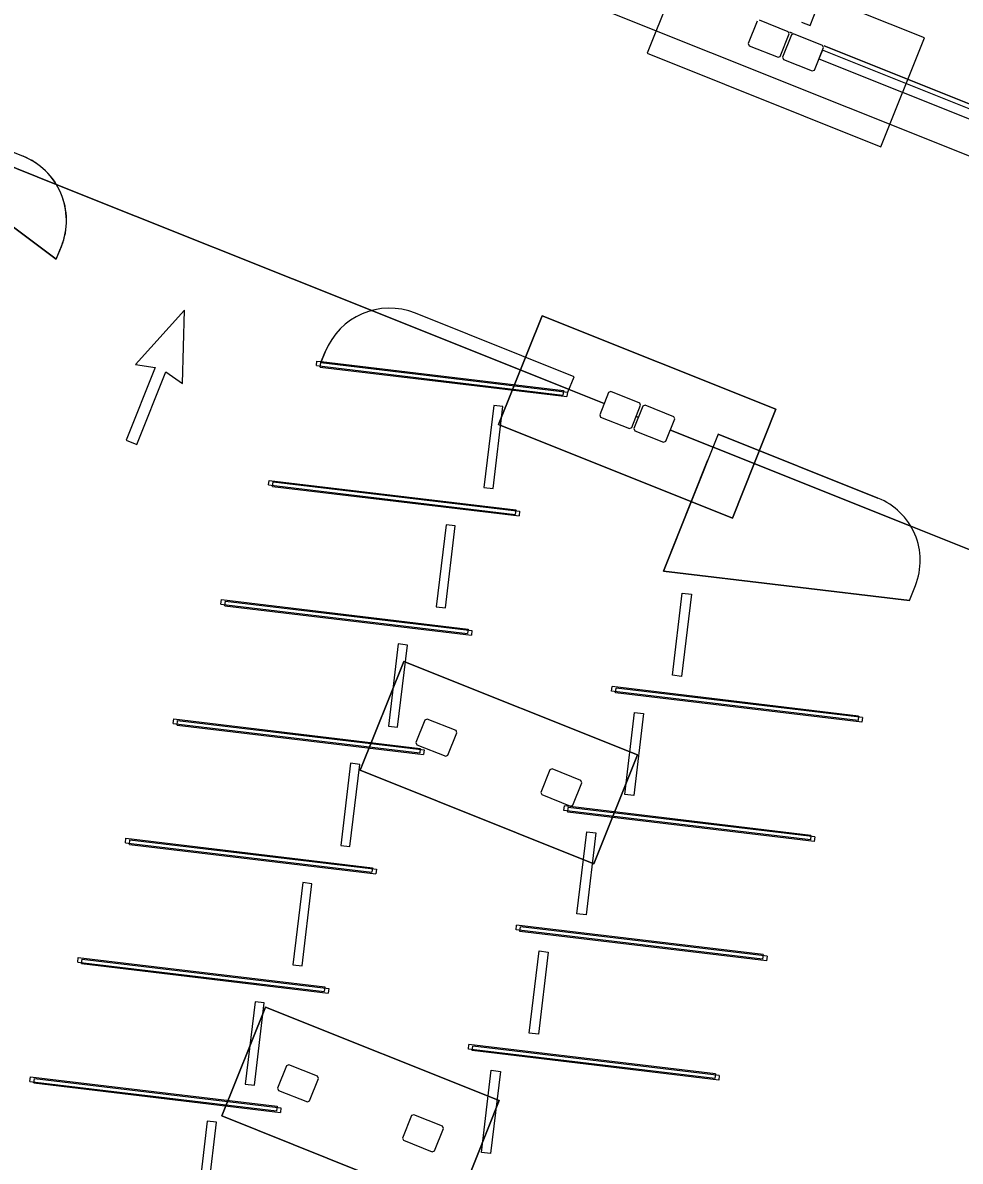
# Model space of a CAD drawing. Extents: x 468143 to 491361, y 1438528 to 1468730.
# Drawn here: x 488510.1 to 488578.1, y 1467241.1 to 1467323.7 of the extents above; entities that cross this region are included whole.
import ezdxf

# ---------------------------------------------------------------- set-up
doc = ezdxf.new("R2010")
doc.units = 0
doc.layers.add('Default', color=7, linetype='Continuous')
doc.layers.add('Xreference_dp', color=7, linetype='Continuous')

# ---------------------------------------------------------------- blocks, each defined once
blk = doc.blocks.new('Footing-Rectangular - F5-183379-FOUNDATION PLAN_1')
at = {"layer": 'Default'}
for p, q in [((109.5, 51), (-109.5, 51)), ((-109.5, 51), (-109.5, -51)), ((-109.5, -51), (-109.5, 51)), ((-109.5, 51), (109.5, 51)), ((109.5, -51), (109.5, 51)), ((109.5, 51), (109.5, -51)), ((-109.5, -51), (109.5, -51)), ((109.5, -51), (-109.5, -51))]:
    blk.add_line(p, q, dxfattribs=at)

msp = doc.modelspace()

# ---------------------------------------------------------------- linework, layer by layer
at = {"layer": 'Xreference_dp'}
for p, q in [((488567.198, 1467323.488), (488571.16, 1467333.392)), ((488558.551, 1467329.366), (488555.394, 1467321.474)), ((488540.925, 1467329.157), (488605.53, 1467303.311)), ((488575.495, 1467322.587), (488560.466, 1467328.6)), ((488563.371, 1467323.803), (488562.721, 1467322.178)), ((488565.623, 1467323.037), (488563.534, 1467323.872)), ((488566.579, 1467323.736), (488567.198, 1467323.488)), ((488565.042, 1467321.249), (488565.692, 1467322.874)), ((488565.847, 1467322.812), (488565.197, 1467321.187)), ((488565.692, 1467322.874), (488565.623, 1467323.037)), ((488565.743, 1467322.993), (488565.898, 1467322.931)), ((488565.898, 1467322.931), (488565.743, 1467322.993)), ((488566.009, 1467322.882), (488565.847, 1467322.812)), ((488568.098, 1467322.046), (488566.009, 1467322.882)), ((488562.721, 1467322.178), (488562.791, 1467322.016)), ((488562.791, 1467322.016), (488564.88, 1467321.18)), ((488567.518, 1467320.259), (488568.168, 1467321.884)), ((488568.168, 1467321.884), (488568.098, 1467322.046)), ((488568.219, 1467322.003), (488584.467, 1467315.503)), ((488584.467, 1467315.503), (488568.219, 1467322.003)), ((488572.338, 1467314.695), (488575.495, 1467322.587)), ((488555.394, 1467321.474), (488572.338, 1467314.695)), ((488564.88, 1467321.18), (488565.042, 1467321.249)), ((488565.197, 1467321.187), (488565.267, 1467321.025)), ((488565.267, 1467321.025), (488567.356, 1467320.189)), ((488568.095, 1467321.693), (488567.848, 1467321.074)), ((488567.848, 1467321.074), (488602.355, 1467307.269)), ((488584.343, 1467315.193), (488568.095, 1467321.693)), ((488567.356, 1467320.189), (488567.518, 1467320.259)), ((488499.576, 1467318.234), (488510.147, 1467314.005)), ((488512.548, 1467311.963), (488499.203, 1467317.302)), ((488499.203, 1467317.302), (488512.548, 1467311.963)), ((488499.11, 1467316.606), (488512.559, 1467306.543)), ((488512.559, 1467306.543), (488499.11, 1467316.606)), ((488535.424, 1467302.811), (488512.548, 1467311.963)), ((488512.548, 1467311.963), (488535.424, 1467302.811)), ((488512.559, 1467306.543), (488512.938, 1467307.491)), ((488512.559, 1467306.543), (488512.931, 1467307.472)), ((488521.856, 1467302.854), (488518.298, 1467298.894)), ((488521.701, 1467297.532), (488521.856, 1467302.854)), ((488549.727, 1467297.089), (488535.424, 1467302.811)), ((488535.424, 1467302.811), (488549.727, 1467297.089)), ((488550.1, 1467298.021), (488538.589, 1467302.626)), ((488550.1, 1467298.021), (488538.59, 1467302.626)), ((488532.049, 1467299.823), (488531.737, 1467299.043)), ((488531.737, 1467299.044), (488532.049, 1467299.823)), ((488518.298, 1467298.894), (488519.737, 1467298.677)), ((488531.414, 1467298.823), (488531.454, 1467299.154)), ((488531.414, 1467298.823), (488549.286, 1467296.69)), ((488531.454, 1467299.154), (488531.766, 1467299.116)), ((488531.697, 1467298.712), (488531.737, 1467299.043)), ((488531.737, 1467299.043), (488549.609, 1467296.91)), ((488531.737, 1467299.043), (488549.653, 1467296.905)), ((488531.737, 1467299.043), (488549.653, 1467296.905)), ((488531.766, 1467299.116), (488549.326, 1467297.021)), ((488519.737, 1467298.677), (488517.631, 1467293.415)), ((488518.405, 1467293.105), (488520.51, 1467298.368)), ((488520.51, 1467298.368), (488521.701, 1467297.532)), ((488531.697, 1467298.712), (488549.569, 1467296.579)), ((488549.653, 1467296.905), (488550.1, 1467298.021)), ((488552.279, 1467296.068), (488549.727, 1467297.089)), ((488549.727, 1467297.089), (488552.279, 1467296.068)), ((488549.317, 1467296.945), (488549.286, 1467296.69)), ((488549.326, 1467297.021), (488549.317, 1467296.945)), ((488549.609, 1467296.91), (488549.569, 1467296.579)), ((488552.599, 1467296.878), (488551.949, 1467295.253)), ((488552.762, 1467296.947), (488552.599, 1467296.878)), ((488554.851, 1467296.111), (488552.762, 1467296.947)), ((488544.272, 1467295.94), (488543.561, 1467289.982)), ((488544.223, 1467289.903), (488544.934, 1467295.861)), ((488544.934, 1467295.861), (488544.272, 1467295.94)), ((488554.27, 1467294.324), (488554.92, 1467295.949)), ((488555.075, 1467295.887), (488554.425, 1467294.262)), ((488554.92, 1467295.949), (488554.851, 1467296.111)), ((488555.238, 1467295.957), (488555.075, 1467295.887)), ((488557.327, 1467295.121), (488555.238, 1467295.957)), ((488551.949, 1467295.253), (488552.019, 1467295.09)), ((488552.019, 1467295.09), (488554.108, 1467294.255)), ((488554.755, 1467295.078), (488554.6, 1467295.14)), ((488554.6, 1467295.14), (488554.755, 1467295.078)), ((488556.746, 1467293.334), (488557.396, 1467294.958)), ((488557.396, 1467294.958), (488557.327, 1467295.121)), ((488554.108, 1467294.255), (488554.27, 1467294.324)), ((488554.425, 1467294.262), (488554.495, 1467294.1)), ((488554.495, 1467294.1), (488556.584, 1467293.264)), ((488560.545, 1467293.843), (488556.575, 1467283.919)), ((488560.172, 1467292.91), (488557.076, 1467294.149)), ((488557.076, 1467294.149), (488560.172, 1467292.91)), ((488572.126, 1467289.21), (488560.545, 1467293.843)), ((488560.545, 1467293.843), (488572.126, 1467289.21)), ((488517.631, 1467293.415), (488518.405, 1467293.105)), ((488556.584, 1467293.264), (488556.746, 1467293.334)), ((488574.496, 1467287.18), (488560.172, 1467292.91)), ((488560.172, 1467292.91), (488574.496, 1467287.18)), ((488556.575, 1467283.919), (488559.802, 1467291.986)), ((488527.953, 1467290.172), (488527.993, 1467290.503)), ((488527.993, 1467290.503), (488545.865, 1467288.37)), ((488527.953, 1467290.172), (488545.825, 1467288.039)), ((488528.237, 1467290.061), (488528.276, 1467290.392)), ((488528.237, 1467290.061), (488546.108, 1467287.928)), ((488528.276, 1467290.392), (488546.148, 1467288.259)), ((488543.561, 1467289.982), (488544.223, 1467289.903)), ((488545.865, 1467288.37), (488545.825, 1467288.039)), ((488546.148, 1467288.259), (488546.108, 1467287.928)), ((488540.811, 1467287.289), (488540.1, 1467281.331)), ((488540.762, 1467281.252), (488541.473, 1467287.21)), ((488541.473, 1467287.21), (488540.811, 1467287.289)), ((488597.297, 1467278.058), (488574.496, 1467287.18)), ((488574.496, 1467287.18), (488597.297, 1467278.058)), ((488556.575, 1467283.919), (488574.403, 1467281.792)), ((488574.403, 1467281.792), (488556.575, 1467283.919)), ((488557.224, 1467276.37), (488557.935, 1467282.328)), ((488558.597, 1467282.249), (488557.886, 1467276.292)), ((488557.935, 1467282.328), (488558.597, 1467282.249)), ((488574.403, 1467281.792), (488574.838, 1467282.88)), ((488574.403, 1467281.792), (488574.838, 1467282.88)), ((488524.493, 1467281.521), (488524.532, 1467281.852)), ((488524.493, 1467281.521), (488542.364, 1467279.388)), ((488524.532, 1467281.852), (488542.404, 1467279.719)), ((488524.776, 1467281.41), (488524.815, 1467281.741)), ((488524.776, 1467281.41), (488542.648, 1467279.277)), ((488524.815, 1467281.741), (488542.687, 1467279.608)), ((488540.1, 1467281.331), (488540.762, 1467281.252)), ((488542.404, 1467279.719), (488542.364, 1467279.388)), ((488542.687, 1467279.608), (488542.648, 1467279.277)), ((488537.35, 1467278.638), (488536.639, 1467272.68)), ((488537.301, 1467272.601), (488538.012, 1467278.559)), ((488538.012, 1467278.559), (488537.35, 1467278.638)), ((488557.886, 1467276.292), (488557.224, 1467276.37)), ((488552.811, 1467275.214), (488552.851, 1467275.545)), ((488570.683, 1467273.081), (488552.811, 1467275.214)), ((488570.723, 1467273.412), (488552.851, 1467275.545)), ((488553.094, 1467275.103), (488553.134, 1467275.434)), ((488570.966, 1467272.971), (488553.094, 1467275.103)), ((488571.006, 1467273.301), (488553.134, 1467275.434)), ((488521.032, 1467272.87), (488521.071, 1467273.201)), ((488521.071, 1467273.201), (488538.943, 1467271.068)), ((488539.445, 1467273.194), (488539.282, 1467273.125)), ((488541.534, 1467272.359), (488539.445, 1467273.194)), ((488553.763, 1467267.72), (488554.474, 1467273.677)), ((488555.136, 1467273.598), (488554.425, 1467267.641)), ((488554.474, 1467273.677), (488555.136, 1467273.598)), ((488570.723, 1467273.412), (488570.683, 1467273.081)), ((488571.006, 1467273.301), (488570.966, 1467272.971)), ((488521.032, 1467272.87), (488538.904, 1467270.737)), ((488521.315, 1467272.759), (488521.354, 1467273.09)), ((488521.315, 1467272.759), (488539.187, 1467270.627)), ((488521.354, 1467273.09), (488539.226, 1467270.958)), ((488536.639, 1467272.68), (488537.301, 1467272.601)), ((488539.282, 1467273.125), (488538.632, 1467271.5)), ((488541.603, 1467272.196), (488541.534, 1467272.359)), ((488538.632, 1467271.5), (488538.702, 1467271.337)), ((488540.953, 1467270.571), (488541.603, 1467272.196)), ((488538.702, 1467271.337), (488540.791, 1467270.502)), ((488538.943, 1467271.068), (488538.904, 1467270.737)), ((488539.226, 1467270.958), (488539.187, 1467270.627)), ((488533.889, 1467269.987), (488533.178, 1467264.029)), ((488533.84, 1467263.95), (488534.551, 1467269.908)), ((488534.551, 1467269.908), (488533.889, 1467269.987)), ((488540.791, 1467270.502), (488540.953, 1467270.571)), ((488548.335, 1467269.503), (488547.685, 1467267.878)), ((488548.497, 1467269.573), (488548.335, 1467269.503)), ((488550.586, 1467268.737), (488548.497, 1467269.573)), ((488550.006, 1467266.95), (488550.656, 1467268.575)), ((488550.656, 1467268.575), (488550.586, 1467268.737)), ((488547.685, 1467267.878), (488547.754, 1467267.716)), ((488547.754, 1467267.716), (488549.843, 1467266.88)), ((488554.425, 1467267.641), (488553.763, 1467267.72)), ((488549.35, 1467266.563), (488549.39, 1467266.894)), ((488567.222, 1467264.43), (488549.35, 1467266.563)), ((488567.262, 1467264.761), (488549.39, 1467266.894)), ((488549.634, 1467266.452), (488549.673, 1467266.783)), ((488567.545, 1467264.651), (488549.673, 1467266.783)), ((488549.843, 1467266.88), (488550.006, 1467266.95)), ((488567.505, 1467264.32), (488549.634, 1467266.452)), ((488550.303, 1467259.069), (488551.013, 1467265.026)), ((488551.675, 1467264.947), (488550.964, 1467258.99)), ((488551.013, 1467265.026), (488551.675, 1467264.947)), ((488517.571, 1467264.219), (488517.61, 1467264.55)), ((488517.571, 1467264.219), (488535.443, 1467262.087)), ((488517.61, 1467264.55), (488535.482, 1467262.417)), ((488517.854, 1467264.108), (488517.893, 1467264.439)), ((488517.854, 1467264.108), (488535.726, 1467261.976)), ((488517.893, 1467264.439), (488535.765, 1467262.307)), ((488567.262, 1467264.761), (488567.222, 1467264.43)), ((488567.545, 1467264.651), (488567.505, 1467264.32)), ((488533.178, 1467264.029), (488533.84, 1467263.95)), ((488535.482, 1467262.417), (488535.443, 1467262.087)), ((488535.765, 1467262.307), (488535.726, 1467261.976)), ((488530.428, 1467261.336), (488529.717, 1467255.379)), ((488530.379, 1467255.3), (488531.09, 1467261.257)), ((488531.09, 1467261.257), (488530.428, 1467261.336)), ((488550.964, 1467258.99), (488550.303, 1467259.069)), ((488545.89, 1467257.912), (488545.929, 1467258.243)), ((488563.761, 1467255.78), (488545.89, 1467257.912)), ((488563.801, 1467256.111), (488545.929, 1467258.243)), ((488546.173, 1467257.801), (488546.212, 1467258.132)), ((488564.045, 1467255.669), (488546.173, 1467257.801)), ((488564.084, 1467256), (488546.212, 1467258.132)), ((488514.11, 1467255.568), (488514.149, 1467255.899)), ((488514.149, 1467255.899), (488532.021, 1467253.767)), ((488546.842, 1467250.418), (488547.553, 1467256.376)), ((488548.214, 1467256.297), (488547.504, 1467250.339)), ((488547.553, 1467256.376), (488548.214, 1467256.297)), ((488563.801, 1467256.111), (488563.761, 1467255.78)), ((488564.084, 1467256), (488564.045, 1467255.669)), ((488514.11, 1467255.568), (488531.982, 1467253.436)), ((488514.393, 1467255.457), (488514.432, 1467255.788)), ((488514.393, 1467255.457), (488532.265, 1467253.325)), ((488514.432, 1467255.788), (488532.304, 1467253.656)), ((488529.717, 1467255.379), (488530.379, 1467255.3)), ((488532.021, 1467253.767), (488531.982, 1467253.436)), ((488532.304, 1467253.656), (488532.265, 1467253.325)), ((488526.967, 1467252.685), (488526.256, 1467246.728)), ((488526.918, 1467246.649), (488527.629, 1467252.606)), ((488527.629, 1467252.606), (488526.967, 1467252.685)), ((488547.504, 1467250.339), (488546.842, 1467250.418)), ((488542.429, 1467249.261), (488542.468, 1467249.592)), ((488560.301, 1467247.129), (488542.429, 1467249.261)), ((488560.34, 1467247.46), (488542.468, 1467249.592)), ((488542.712, 1467249.15), (488542.751, 1467249.481)), ((488560.623, 1467247.349), (488542.751, 1467249.481)), ((488560.584, 1467247.018), (488542.712, 1467249.15)), ((488529.253, 1467248.056), (488528.603, 1467246.432)), ((488529.416, 1467248.126), (488529.253, 1467248.056)), ((488531.505, 1467247.29), (488529.416, 1467248.126)), ((488543.381, 1467241.767), (488544.092, 1467247.725)), ((488544.754, 1467247.646), (488544.043, 1467241.688)), ((488544.092, 1467247.725), (488544.754, 1467247.646)), ((488510.649, 1467246.917), (488510.688, 1467247.248)), ((488510.649, 1467246.917), (488528.521, 1467244.785)), ((488510.688, 1467247.248), (488528.56, 1467245.116)), ((488510.932, 1467246.806), (488510.972, 1467247.137)), ((488510.932, 1467246.806), (488528.804, 1467244.674)), ((488510.972, 1467247.137), (488528.844, 1467245.005)), ((488526.256, 1467246.728), (488526.918, 1467246.649)), ((488530.924, 1467245.503), (488531.574, 1467247.128)), ((488531.574, 1467247.128), (488531.505, 1467247.29)), ((488560.34, 1467247.46), (488560.301, 1467247.129)), ((488560.623, 1467247.349), (488560.584, 1467247.018)), ((488528.603, 1467246.432), (488528.673, 1467246.269)), ((488528.673, 1467246.269), (488530.762, 1467245.433)), ((488528.56, 1467245.116), (488528.521, 1467244.785)), ((488530.762, 1467245.433), (488530.924, 1467245.503)), ((488528.844, 1467245.005), (488528.804, 1467244.674)), ((488538.306, 1467244.435), (488537.656, 1467242.81)), ((488538.468, 1467244.504), (488538.306, 1467244.435)), ((488540.557, 1467243.669), (488538.468, 1467244.504)), ((488523.506, 1467244.035), (488522.795, 1467238.077)), ((488523.457, 1467237.998), (488524.168, 1467243.956)), ((488524.168, 1467243.956), (488523.506, 1467244.035)), ((488539.977, 1467241.881), (488540.627, 1467243.506)), ((488540.627, 1467243.506), (488540.557, 1467243.669)), ((488537.656, 1467242.81), (488537.725, 1467242.648)), ((488537.725, 1467242.648), (488539.814, 1467241.812)), ((488539.814, 1467241.812), (488539.977, 1467241.881)), ((488544.043, 1467241.688), (488543.381, 1467241.767))]:
    msp.add_line(p, q, dxfattribs=at)
for centre, radius, start, end in [((488508.259, 1467309.341), 5.032, 338.19552, 68.19552), ((488508.286, 1467309.352), 5.011, 338.19552, 68.19552), ((488536.721, 1467297.954), 5.032, 68.19552, 158.19552), ((488536.721, 1467297.954), 5.032, 68.19552, 158.19552), ((488570.317, 1467284.689), 4.869, 338.19552, 68.19552), ((488570.317, 1467284.689), 4.869, 338.19552, 68.19552)]:
    msp.add_arc(centre, radius, start, end, dxfattribs=at)

# ---------------------------------------------------------------- block references
at = {"layer": 'Xreference_dp', "xscale": 0.0833333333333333, "yscale": 0.08333333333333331, "rotation": -21.804483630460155}
for p in [(488554.673, 1467295.106), (488544.644, 1467270.037), (488534.615, 1467244.969)]:
    msp.add_blockref('Footing-Rectangular - F5-183379-FOUNDATION PLAN_1', p, dxfattribs=at)

doc.saveas('drawing.dxf')
